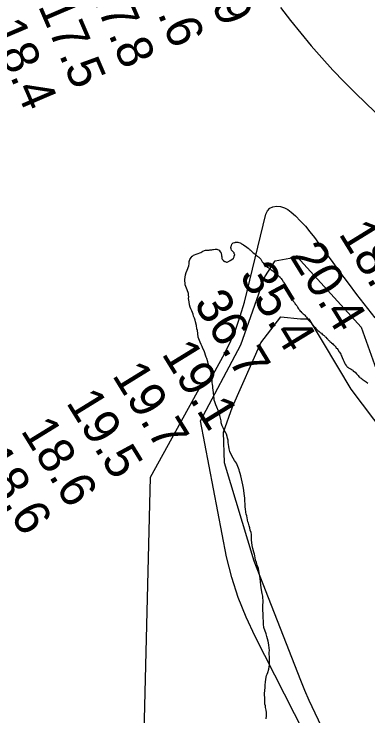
# Model space of a CAD drawing. Extents: x 3263578 to 3301413, y 764927 to 798602.
# Drawn here: x 3279734 to 3280396, y 789192 to 790507 of the extents above; entities that cross this region are included whole.
import ezdxf

# ---------------------------------------------------------------- set-up
doc = ezdxf.new("R2010")
doc.units = 0
for name, color, linetype in [('V-RIVR-RANG', 7, 'Continuous'), ('V-SITE-VEGE', 7, 'Continuous'), ('V-TOPO-DPTH', 7, 'Continuous'), ('V-TOPO-MAJR', 7, 'Continuous'), ('V-TOPO-MINR', 7, 'Continuous')]:
    doc.layers.add(name, color=color, linetype=linetype)

msp = doc.modelspace()

# ---------------------------------------------------------------- linework, layer by layer
at = {"layer": 'V-SITE-VEGE'}
for points in [[(3280127.6, 790043.2), (3280128.8, 790042.9), (3280131.4, 790041.9), (3280132.6, 790041.9), (3280136.5, 790043.5), (3280137.1, 790044.4), (3280138.1, 790044.7), (3280140, 790046), (3280141, 790046.3), (3280144.2, 790049.4), (3280144.8, 790050.4), (3280145.5, 790051.7), (3280145.8, 790052.9), (3280146.8, 790055.8), (3280145.8, 790057.4), (3280145.5, 790059), (3280144, 790060.9), (3280140.8, 790064.1), (3280139.9, 790066.7), (3280139.6, 790068.3), (3280139.6, 790069.5), (3280139.9, 790070.5), (3280139.9, 790071.8), (3280140.6, 790073), (3280141.6, 790075.6), (3280142.8, 790076.8), (3280144.1, 790077.8), (3280147.6, 790078.7), (3280147.6, 790079), (3280148.6, 790079.3), (3280151.1, 790079), (3280152.7, 790079), (3280154.3, 790078.7), (3280156.9, 790077.7), (3280158.1, 790077), (3280159.4, 790076.1), (3280161.3, 790075.1), (3280162.9, 790074.1), (3280169.5, 790069.6), (3280171.7, 790068), (3280173.3, 790066.4), (3280174.3, 790066), (3280174.9, 790065.1), (3280176.5, 790064.1), (3280181.2, 790059.3), (3280184.1, 790057), (3280185, 790056.4), (3280185.6, 790055.4), (3280189.1, 790053.2), (3280190.7, 790051.9), (3280192, 790051.2), (3280193.9, 790049.3), (3280194.5, 790048.3), (3280195.4, 790047.4), (3280198.3, 790042.6), (3280199.8, 790040.3), (3280202.1, 790038.1), (3280203, 790036.5), (3280208.4, 790032.6), (3280209.3, 790031.6), (3280210.3, 790031), (3280211.2, 790030.7), (3280212.2, 790029.7), (3280215, 790027.4), (3280218.2, 790025.2), (3280219.4, 790023.9), (3280221.3, 790023.2), (3280222.6, 790021.6), (3280223.6, 790021.3), (3280224.2, 790020.3)], [(3280125.9, 789729.8), (3280123.4, 789734.9), (3280121.6, 789741), (3280121.3, 789744.2), (3280120, 789749.6), (3280119.1, 789754.4), (3280117.3, 789758.8), (3280116.3, 789762.4), (3280113.6, 789770), (3280111.4, 789774.5), (3280109.5, 789779.9), (3280108.6, 789783.1), (3280108, 789787), (3280107.7, 789790.8), (3280106.8, 789796.9), (3280106.2, 789802.3), (3280105.6, 789805.5), (3280105.6, 789809.3), (3280105.3, 789812.5), (3280104.4, 789816.3), (3280104.5, 789823.3), (3280102.4, 789834.8), (3280099.3, 789843.1), (3280098.7, 789846.6), (3280097.1, 789851.7), (3280096.5, 789854.9), (3280094.6, 789861), (3280093.4, 789863.9), (3280089.4, 789875.4), (3280086.9, 789880.2), (3280085.6, 789883.4), (3280083.7, 789887.2), (3280082.2, 789891.7), (3280078.1, 789901), (3280077.6, 789908), (3280077, 789913.7), (3280075.7, 789916.9), (3280075.2, 789923.3), (3280073.3, 789929.7), (3280072.7, 789933.2), (3280071.8, 789936.7), (3280069.6, 789940.6), (3280068.7, 789944.1), (3280066.2, 789950.5), (3280064.6, 789954), (3280063.4, 789957.2), (3280062.1, 789961.6), (3280061.5, 789967.1), (3280060.3, 789973.4), (3280061, 789976.9), (3280060.4, 789980.1), (3280060.1, 789983.3), (3280057.9, 789990), (3280056.4, 789992.9), (3280055.1, 789995.8), (3280054.2, 789999.3), (3280054.2, 790003.1), (3280053.6, 790006.3), (3280053.7, 790009.5), (3280054.4, 790018.1), (3280055.7, 790022.5), (3280058, 790027), (3280060.6, 790034.9), (3280061.3, 790038.7), (3280061.6, 790042.9), (3280062.6, 790046.4), (3280065.2, 790050.2), (3280067.1, 790052.7), (3280067.6, 790053), (3280069.7, 790054.6), (3280083.4, 790059.9), (3280085, 790061.1), (3280086.3, 790061.8), (3280087.3, 790062.4), (3280091.8, 790064.3), (3280094, 790063.9), (3280094.9, 790064.2), (3280098.8, 790064.2), (3280100.4, 790064.5), (3280102.3, 790065.1), (3280104.2, 790065.1), (3280105.5, 790065.7), (3280107.1, 790065.7), (3280110.3, 790066.3), (3280113.4, 790066.3), (3280114.7, 790065.6), (3280116.6, 790065), (3280117.9, 790064), (3280119.8, 790061.1), (3280120.7, 790060.2), (3280121.6, 790057), (3280122.3, 790056), (3280122.2, 790053.5), (3280122.5, 790051.9), (3280122.5, 790050.6), (3280122.8, 790048.7), (3280123.5, 790047.4), (3280125, 790045.5), (3280125.3, 790044.5), (3280126.6, 790044.2), (3280127.6, 790043.2)], [(3280224.2, 790020.3), (3280225.8, 790019.1), (3280229.6, 790015.2), (3280231.8, 790013.6), (3280232.4, 790012.6), (3280233.7, 790011), (3280234.9, 790009.1), (3280235.9, 790008.1), (3280236.5, 790007.2), (3280236.8, 790005.9), (3280237.7, 790004.9), (3280238.4, 790004), (3280239, 790002.7), (3280239.6, 790001.1), (3280241.2, 789998.8), (3280241.8, 789997.2), (3280244, 789993.4), (3280244.6, 789992.1), (3280245.3, 789991.2), (3280245.9, 789988.9), (3280246.5, 789987.6), (3280248.1, 789983.5), (3280248.7, 789982.2), (3280250.2, 789979.6), (3280251.8, 789976.4), (3280252.4, 789975.5), (3280253.1, 789973.9), (3280253.7, 789972.6), (3280254.6, 789971), (3280255.6, 789970.4), (3280256.2, 789968.4), (3280258.4, 789965.9), (3280259.3, 789964.6), (3280260, 789963.3), (3280260.9, 789962.3), (3280261.5, 789961.4), (3280263.4, 789959.5), (3280264.1, 789957.9), (3280265, 789955.9), (3280266.3, 789954), (3280267.2, 789953), (3280267.8, 789951.8), (3280269.4, 789950.2), (3280270.4, 789949.5), (3280271.9, 789947.6), (3280273.2, 789946.6), (3280274.8, 789945), (3280277, 789943.4), (3280278.2, 789942.1), (3280279.2, 789940.8), (3280281.4, 789938.6), (3280282.3, 789936.7), (3280283.3, 789935.7), (3280283.9, 789934.4), (3280284.5, 789933.5), (3280288, 789929.9), (3280290.2, 789927.3), (3280291.2, 789925.8), (3280292.4, 789924.5), (3280294.9, 789921.3), (3280296.2, 789920.3), (3280297.1, 789919), (3280298.7, 789917.7), (3280302.5, 789913.9), (3280304.1, 789912.6), (3280306.3, 789910.3), (3280307.6, 789909.3), (3280309.2, 789908.4), (3280310.4, 789907.1), (3280312, 789905.8), (3280312.9, 789904.8), (3280314.2, 789904.2), (3280315.5, 789902.9), (3280316.1, 789901.9), (3280317.4, 789901), (3280319.3, 789898.7), (3280320.2, 789898.1), (3280321.2, 789897.1), (3280322.1, 789895.8), (3280323, 789895.2), (3280324, 789894.2), (3280324.6, 789893.3), (3280326.5, 789892), (3280328.1, 789890.4), (3280330.6, 789888.4), (3280331.6, 789887.1), (3280332.8, 789886.2), (3280335.7, 789883.3), (3280336, 789882.3), (3280336.9, 789880.7), (3280338.2, 789879.8), (3280339.8, 789877.8), (3280342, 789874), (3280342.9, 789873), (3280345.1, 789869.2), (3280346, 789866.6), (3280347, 789864.7), (3280347.6, 789863.1), (3280349.8, 789858.6), (3280350.7, 789856.1), (3280352, 789853.2)], [(3280352, 789853.2), (3280352.6, 789852.2), (3280353.2, 789850.6), (3280355.1, 789848.4), (3280355.7, 789847.4), (3280356.4, 789846.1), (3280357.6, 789845.2), (3280358.9, 789844.8), (3280359.5, 789843.9), (3280361.1, 789843.2), (3280363.3, 789841.6), (3280364.9, 789841), (3280366.8, 789840), (3280367.8, 789839.3), (3280368.7, 789838.4), (3280370.9, 789836.4), (3280372.2, 789835.5), (3280374.4, 789832.6), (3280377.5, 789829.4), (3280379.1, 789827.5), (3280380.7, 789826.2), (3280381.6, 789825.2), (3280383.2, 789824.2), (3280385.4, 789822.3), (3280393, 789817.5), (3280396.2, 789815.2)], [(3280205.9, 789186.2), (3280206.3, 789191.6), (3280206.3, 789198.3), (3280205.8, 789202.5), (3280204.5, 789207.6), (3280204.2, 789210.8), (3280203.3, 789213.6), (3280203.4, 789223.2), (3280202.5, 789233.4), (3280203.6, 789245.2), (3280203.6, 789249.3), (3280204.3, 789255.4), (3280204.7, 789260.1), (3280205.7, 789264), (3280206.4, 789267.1), (3280207.3, 789270), (3280208.6, 789273.2), (3280210.6, 789279.2), (3280212, 789287.2), (3280212.1, 789299.3), (3280211.5, 789310.7), (3280211.9, 789314.5), (3280211, 789319), (3280210.4, 789324.1), (3280210.1, 789328.6), (3280209.5, 789331.8), (3280206.7, 789340.4), (3280205.5, 789345.2), (3280201.5, 789357), (3280200.6, 789363.7), (3280199.8, 789380.9), (3280199.8, 789384.1), (3280199.5, 789388.6), (3280199.6, 789392.1), (3280199.3, 789395.9), (3280199.3, 789399.4), (3280199.7, 789404.8), (3280199.1, 789416.3), (3280198.2, 789420.8), (3280196.4, 789431.6), (3280195.8, 789437), (3280194.9, 789443.1), (3280194.3, 789449.1), (3280191.3, 789468), (3280188.8, 789474), (3280187.6, 789478.8), (3280185.7, 789483.6), (3280184.8, 789488.1), (3280184.5, 789491.3), (3280183.9, 789494.8), (3280182.7, 789498.3), (3280180.9, 789505), (3280179.6, 789510.8), (3280178.1, 789521.3), (3280178.2, 789526.4), (3280177.9, 789531.8), (3280177.3, 789535), (3280175.8, 789539.8), (3280174.8, 789543.9), (3280173.6, 789547.8), (3280172.7, 789552.6), (3280171.4, 789555.4), (3280169.3, 789566.3), (3280168.4, 789569.5), (3280167.5, 789573.3), (3280166.9, 789579.4), (3280166.3, 789582.9), (3280166.3, 789588), (3280165.8, 789595), (3280165.5, 789599.8), (3280164.9, 789604.2), (3280163.4, 789618.3), (3280162.2, 789624.6), (3280160.7, 789630.1), (3280159.4, 789635.8), (3280157.9, 789641.6), (3280157, 789645.7), (3280155.8, 789649.5), (3280155.1, 789652.7), (3280153.9, 789655.6), (3280152.7, 789659.1), (3280151.4, 789662), (3280149.8, 789664.9), (3280148, 789667.5), (3280146.1, 789670.3), (3280143.9, 789674.5), (3280141.1, 789679), (3280137.6, 789687.3), (3280136.4, 789692.1), (3280135.5, 789696.2), (3280134.3, 789703.9), (3280134.3, 789708), (3280133.4, 789712.2), (3280132.5, 789715.4), (3280131.2, 789719.2), (3280130, 789722.1), (3280127.8, 789725.6), (3280125.9, 789729.8)]]:
    msp.add_lwpolyline(points, dxfattribs=at)
at = {"layer": 'V-TOPO-DPTH'}
for p, q in [((3280232.6, 790518.5), (3280251.2, 790494.3)), ((3280251.2, 790494.3), (3280270.4, 790470.6)), ((3280270.4, 790470.6), (3280289.8, 790447.1)), ((3280289.8, 790447.1), (3280309.9, 790424.2)), ((3280309.9, 790424.2), (3280330.4, 790401.6)), ((3280330.4, 790401.6), (3280351.5, 790379.6)), ((3280351.5, 790379.6), (3280373, 790358)), ((3280373, 790358), (3280572, 790164.1))]:
    msp.add_line(p, q, dxfattribs=at)
at = {"layer": 'V-TOPO-MAJR'}
for p, q in [((3280195.6, 789890.7), (3280233.2, 789939.3)), ((3280233.2, 789939.3), (3280269.6, 789935.5)), ((3280269.6, 789935.5), (3280285.6, 789935.5)), ((3280285.6, 789935.5), (3280364.3, 789803.9)), ((3280142.8, 789770.7), (3280195.6, 789890.7)), ((3280364.3, 789803.9), (3280454, 789683.6)), ((3280126, 789723.1), (3280142.8, 789770.7)), ((3280127.5, 789665.6), (3280126, 789723.1)), ((3280183.3, 789481.6), (3280127.5, 789665.6)), ((3280270.8, 789258), (3280183.3, 789481.6)), ((3280277.9, 789239), (3280270.8, 789258)), ((3280286, 789220.4), (3280277.9, 789239)), ((3280345.4, 789096.2), (3280286, 789220.4))]:
    msp.add_line(p, q, dxfattribs=at)
at = {"layer": 'V-TOPO-MINR'}
for p, q in [((3280232.6, 790518.5), (3280251.2, 790494.3)), ((3280251.2, 790494.3), (3280270.4, 790470.6)), ((3280270.4, 790470.6), (3280289.8, 790447.1)), ((3280289.8, 790447.1), (3280309.9, 790424.2)), ((3280309.9, 790424.2), (3280330.4, 790401.6)), ((3280330.4, 790401.6), (3280351.5, 790379.6)), ((3280351.5, 790379.6), (3280373, 790358)), ((3280373, 790358), (3280572, 790164.1)), ((3280212.4, 790142.9), (3280218.1, 790145.6)), ((3280218.1, 790145.6), (3280224.9, 790146.9)), ((3280224.9, 790146.9), (3280232.6, 790145.8)), ((3280232.6, 790145.8), (3280239.8, 790143.7)), ((3280164.9, 789966.9), (3280205.2, 790131.9)), ((3280205.2, 790131.9), (3280208.3, 790138.1)), ((3280208.3, 790138.1), (3280212.4, 790142.9)), ((3280239.8, 790143.7), (3280246.4, 790140.1)), ((3280246.4, 790140.1), (3280252.6, 790135.5)), ((3280252.6, 790135.5), (3280260.5, 790128.2)), ((3280260.5, 790128.2), (3280270, 790118.8)), ((3280270, 790118.8), (3280279.1, 790109.1)), ((3280279.1, 790109.1), (3280287.6, 790098.8)), ((3280287.6, 790098.8), (3280295.8, 790088.2)), ((3280295.8, 790088.2), (3280311.3, 790066.8)), ((3280311.3, 790066.8), (3280327, 790045.2)), ((3280203.4, 790014.5), (3280222.2, 790044.5)), ((3280222.2, 790044.5), (3280263.5, 790051.9)), ((3280263.5, 790051.9), (3280383.3, 789920.2)), ((3280327, 790045.2), (3280342.9, 790023.8)), ((3280158.1, 789887), (3280203.4, 790014.5)), ((3280342.9, 790023.8), (3280358.9, 790002.5)), ((3280358.9, 790002.5), (3280375, 789981.3)), ((3280375, 789981.3), (3280408.7, 789937.3)), ((3280157.2, 789940.3), (3280164.9, 789966.9)), ((3280148.2, 789914.2), (3280157.2, 789940.3)), ((3280137.1, 789888.9), (3280148.2, 789914.2)), ((3280383.3, 789920.2), (3280420.6, 789815)), ((3280082.7, 789744.6), (3280158.1, 789887)), ((3280124.7, 789864.1), (3280137.1, 789888.9)), ((3280099.5, 789818.5), (3280124.7, 789864.1)), ((3280096.1, 789814.6), (3280097.4, 789815.7)), ((3280097.4, 789815.7), (3280098.5, 789817)), ((3280098.5, 789817), (3280099.5, 789818.5)), ((3279988.9, 789639.2), (3280083.9, 789811.4)), ((3280083.9, 789811.4), (3280085.8, 789811.5)), ((3280085.8, 789811.5), (3280087.7, 789811.6)), ((3280087.7, 789811.6), (3280088, 789811.7)), ((3280088, 789811.7), (3280089.7, 789811.9)), ((3280089.7, 789811.9), (3280091.4, 789812.3)), ((3280091.4, 789812.3), (3280093.1, 789812.9)), ((3280093.1, 789812.9), (3280094.6, 789813.7)), ((3280094.6, 789813.7), (3280096.1, 789814.6)), ((3280131.4, 789489.5), (3280082.7, 789744.6)), ((3279973.8, 789031.2), (3279988.9, 789639.2)), ((3280141.5, 789451.1), (3280131.4, 789489.5)), ((3280153.5, 789413.3), (3280141.5, 789451.1)), ((3280168.3, 789376.6), (3280153.5, 789413.3)), ((3280185, 789340.5), (3280168.3, 789376.6)), ((3280330.6, 789053.8), (3280185, 789340.5))]:
    msp.add_line(p, q, dxfattribs=at)

# ---------------------------------------------------------------- texts
at = {"layer": 'V-RIVR-RANG'}
for s, rotation, p in [('15.9', 293.2004, (3280054, 790639.6)), ('17.6', 293.2004, (3279962.5, 790599.1)), ('17.8', 293.2004, (3279870.4, 790560.3)), ('17.5', 293.2004, (3279778, 790522)), ('18.4', 293.2004, (3279686.5, 790481.5)), ('18.3', 301.6504, (3280340.1, 790095)), ('20.4', 301.6504, (3280247.8, 790054.2)), ('35.4', 301.3983, (3280154.1, 790016.6)), ('36.7', 301.3983, (3280068.9, 789964.3)), ('19.1', 301.6504, (3280008.8, 789870.3)), ('19.7', 301.6504, (3279916.2, 789829.9)), ('19.5', 301.6504, (3279830.1, 789778.9)), ('18.6', 301.6504, (3279745.2, 789726.1)), ('18.6', 301.6504, (3279660, 789673.8))]:
    msp.add_text(s, height=67, rotation=rotation, dxfattribs=at).set_placement(p)

doc.saveas('drawing.dxf')
